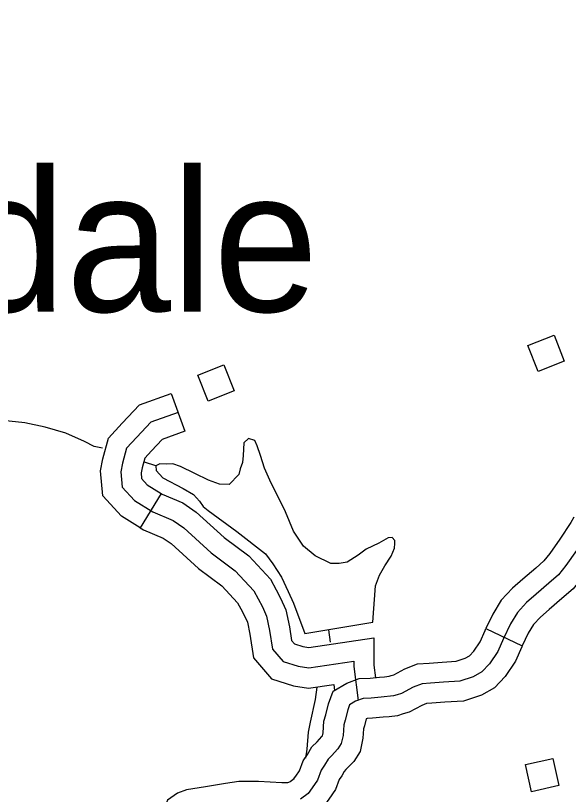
# Model space of a CAD drawing. Extents: x -19 to 366, y -4 to 359.
# Drawn here: x 138.656 to 139.047, y 193.459 to 194.009 of the extents above; entities that cross this region are included whole.
import ezdxf

# ---------------------------------------------------------------- set-up
doc = ezdxf.new("R2010")
doc.units = 0
for name, color, linetype in [('21', 7, 'Continuous'), ('R_Horz Alg Annot', 7, 'Continuous'), ('R_ROW', 7, 'Continuous'), ('R_Temp Easement', 7, 'Continuous'), ('Sheet Fence', 7, 'Continuous')]:
    doc.layers.add(name, color=color, linetype=linetype)

msp = doc.modelspace()

# ---------------------------------------------------------------- linework, layer by layer
at = {"layer": '21'}
for points in [[(139.0252, 193.75767), (139.018, 193.77602), (139.03641, 193.78324), (139.0436, 193.76489)], [(138.80296, 193.76229), (138.81028, 193.74399), (138.79193, 193.73664), (138.7846, 193.75494)], [(139.02053, 193.46047), (139.01618, 193.4797), (139.03547, 193.48406), (139.03981, 193.46483)]]:
    msp.add_lwpolyline(points, close=True, dxfattribs=at)
at = {"layer": 'R_ROW'}
for p, q in [((138.76576, 193.74205), (138.77547, 193.71535)), ((138.75882, 193.67132), (138.74383, 193.64718)), ((138.98829, 193.57585), (139.01397, 193.56371))]:
    msp.add_line(p, q, dxfattribs=at)
for points in [[(138.74383, 193.64718), (138.73059, 193.65541), (138.71747, 193.66973), (138.71587, 193.68738), (138.71757, 193.6959), (138.72142, 193.71052), (138.73112, 193.72098), (138.74349, 193.73395), (138.76576, 193.74205)], [(138.77062, 193.7287), (138.75147, 193.72174), (138.74147, 193.71125), (138.73425, 193.70347), (138.73142, 193.6927), (138.7302, 193.68662), (138.73118, 193.67579), (138.73975, 193.66644), (138.75289, 193.65828), (138.76712, 193.65223), (138.77462, 193.64703), (138.79408, 193.62937), (138.81108, 193.61661), (138.82427, 193.60247), (138.83039, 193.59114), (138.83322, 193.58463), (138.83539, 193.5744), (138.8374, 193.56132), (138.84487, 193.5526), (138.85552, 193.54927), (138.86307, 193.54801), (138.89485, 193.55275), (138.89485, 193.54912), (138.89786, 193.52508)], [(138.77547, 193.71535), (138.75946, 193.70953), (138.75181, 193.70151), (138.74708, 193.69642), (138.74526, 193.6895), (138.74453, 193.68585), (138.7449, 193.68185), (138.7489, 193.67748), (138.75882, 193.67132)], [(138.75882, 193.67132), (138.75946, 193.67092), (138.77402, 193.66473), (138.78348, 193.65817), (138.80314, 193.64033), (138.82061, 193.62722), (138.8359, 193.61083), (138.83995, 193.60332)], [(139.05051, 193.65464), (139.04822, 193.65086), (139.04056, 193.63904), (139.03338, 193.6289), (139.02932, 193.62366), (139.02346, 193.61862), (139.0144, 193.61089), (139.00705, 193.60439), (138.9991, 193.59593), (138.9931, 193.58603), (138.98829, 193.57585)], [(138.74383, 193.64718), (138.74633, 193.64563), (138.76023, 193.63972), (138.76577, 193.63589), (138.78502, 193.6184), (138.80155, 193.606), (138.81263, 193.59412), (138.81496, 193.58982)], [(139.07482, 193.63995), (139.07231, 193.63578), (139.06408, 193.62309), (139.05621, 193.61198), (139.05001, 193.60398), (139.04193, 193.59704), (139.03303, 193.58944), (139.02686, 193.58398), (139.02185, 193.57865), (139.01815, 193.57255), (139.01397, 193.56371)], [(139.05232, 193.63106), (139.0448, 193.62044), (139.03967, 193.61382), (139.03269, 193.60783), (139.02371, 193.60017), (139.01695, 193.59419), (139.01048, 193.58729), (139.00563, 193.57929), (139.00064, 193.56874), (138.99677, 193.55961), (138.9908, 193.55089), (138.98543, 193.54518), (138.9793, 193.54176), (138.96983, 193.53859), (138.95831, 193.53802), (138.9491, 193.53727), (138.94312, 193.53686), (138.93696, 193.53437), (138.92855, 193.52996), (138.92557, 193.52902), (138.92284, 193.52817), (138.91432, 193.52722), (138.90716, 193.52661), (138.90151, 193.52644), (138.8961, 193.52442), (138.89191, 193.52192), (138.89062, 193.51841), (138.88878, 193.51096), (138.88772, 193.5077), (138.88725, 193.50029), (138.88603, 193.49447), (138.88361, 193.4907), (138.87913, 193.48595), (138.87667, 193.48347), (138.87427, 193.47924), (138.87184, 193.4757), (138.86928, 193.46869), (138.86551, 193.46327), (138.86265, 193.45925), (138.85723, 193.45516)], [(138.83995, 193.60332), (138.84318, 193.59735), (138.84682, 193.58898), (138.84936, 193.57696), (138.85082, 193.56749), (138.853, 193.56494), (138.85883, 193.56312), (138.8632, 193.56239), (138.90906, 193.56922), (138.90906, 193.55214)], [(138.81496, 193.58982), (138.8176, 193.58492), (138.81962, 193.58028), (138.82141, 193.57185), (138.82397, 193.55516), (138.83674, 193.54026), (138.85222, 193.53542), (138.86295, 193.53363), (138.88065, 193.53627), (138.88118, 193.53205)], [(138.91667, 193.54177), (138.9199, 193.54213), (138.92131, 193.54258), (138.92308, 193.54313), (138.93098, 193.54727), (138.93988, 193.55088), (138.94804, 193.55144), (138.95739, 193.55219), (138.96717, 193.55268), (138.97354, 193.55481), (138.97659, 193.55651), (138.9797, 193.55982), (138.98424, 193.56646), (138.98767, 193.57455), (138.98829, 193.57585)], [(139.01397, 193.56371), (139.0136, 193.56293), (139.00929, 193.55277), (139.0019, 193.54196), (138.99427, 193.53385), (138.98507, 193.52871), (138.97249, 193.5245), (138.95924, 193.52384), (138.95015, 193.52311), (138.94635, 193.52285), (138.94294, 193.52147), (138.93401, 193.51678), (138.92982, 193.51547), (138.92579, 193.5142), (138.91981, 193.51354)], [(138.90906, 193.55214), (138.90906, 193.55001), (138.9102, 193.54092)], [(138.85274, 193.46957), (138.85235, 193.46928), (138.85389, 193.47144), (138.85657, 193.47529), (138.85911, 193.48226), (138.86222, 193.48679), (138.86527, 193.49215), (138.86893, 193.49583), (138.87237, 193.49948), (138.87267, 193.49995), (138.87314, 193.50221), (138.87366, 193.51038), (138.87511, 193.51487), (138.87702, 193.52258), (138.88032, 193.53154), (138.88992, 193.53728), (138.89874, 193.54057), (138.90635, 193.5408), (138.91294, 193.54136), (138.91667, 193.54177)], [(138.91981, 193.51354), (138.91571, 193.51308), (138.90798, 193.51243), (138.90428, 193.51232), (138.90369, 193.5121), (138.90245, 193.50706), (138.90178, 193.50501), (138.90137, 193.49837), (138.89939, 193.48899), (138.89485, 193.48192), (138.88934, 193.47607), (138.88808, 193.4748), (138.88632, 193.4717), (138.88457, 193.46915), (138.88199, 193.4621), (138.87713, 193.45509), (138.87294, 193.44923), (138.86986, 193.4469)], [(138.85274, 193.46957), (138.84991, 193.46743), (138.84872, 193.46689), (138.84809, 193.46679), (138.84395, 193.46666), (138.82752, 193.46777), (138.81946, 193.46778), (138.81362, 193.4676), (138.80419, 193.4663), (138.79003, 193.464), (138.77662, 193.46184), (138.77014, 193.45946), (138.76318, 193.45453), (138.75934, 193.44511), (138.75827, 193.43924), (138.75821, 193.43511)]]:
    msp.add_lwpolyline(points, dxfattribs=at)
at = {"layer": 'R_Temp Easement'}
for points in [[(138.71714, 193.70334), (138.71132, 193.7047), (138.70463, 193.70815), (138.69127, 193.71393), (138.67682, 193.71816), (138.66239, 193.72125), (138.64686, 193.72299), (138.63455, 193.72424), (138.62132, 193.72452), (138.61132, 193.72373), (138.59835, 193.72098), (138.5893, 193.71983), (138.5789, 193.72055), (138.56468, 193.7227), (138.55263, 193.72888), (138.54512, 193.73516), (138.53873, 193.74203), (138.53178, 193.75648), (138.53112, 193.75812)], [(138.9084, 193.58031), (138.91027, 193.60614), (138.91293, 193.61359), (138.91675, 193.62012), (138.92131, 193.62705), (138.92364, 193.63279), (138.92394, 193.63602), (138.92389, 193.6381), (138.92195, 193.64033), (138.91913, 193.63989), (138.9126, 193.63615), (138.90363, 193.63197), (138.89787, 193.62786), (138.89024, 193.62276), (138.88459, 193.62188), (138.87854, 193.62193), (138.86765, 193.62719), (138.85937, 193.63402), (138.85214, 193.64467), (138.84653, 193.65839), (138.83563, 193.68071), (138.83184, 193.68916), (138.82899, 193.69819), (138.82657, 193.70496), (138.82497, 193.70872), (138.8204, 193.71014), (138.81707, 193.70722), (138.81671, 193.6983), (138.81625, 193.69336), (138.81466, 193.68878), (138.81362, 193.68477), (138.80679, 193.67761), (138.79998, 193.67784), (138.79217, 193.68089), (138.78242, 193.6856), (138.77249, 193.6905), (138.76697, 193.69228), (138.76263, 193.69199), (138.75771, 193.69226), (138.75491, 193.69087), (138.75517, 193.68765), (138.75982, 193.68245), (138.77435, 193.675), (138.78163, 193.67061), (138.78571, 193.66596), (138.78844, 193.66204), (138.79191, 193.65927), (138.81227, 193.64455), (138.83247, 193.62869), (138.83774, 193.6216), (138.84381, 193.61207), (138.84858, 193.60212), (138.85217, 193.59386), (138.86022, 193.57224)], [(138.75491, 193.69087), (138.74691, 193.69358)], [(138.86022, 193.57224), (138.9084, 193.58031)], [(138.877, 193.57505), (138.87822, 193.56633)], [(138.86866, 193.53448), (138.86753, 193.52559), (138.86412, 193.50959), (138.86258, 193.50254), (138.86173, 193.49058), (138.86081, 193.48431)]]:
    msp.add_lwpolyline(points, dxfattribs=at)
at = {"layer": 'Sheet Fence'}
for points in [[(146.77834, 1.69699), (146.57878, 10.31313), (146.37852, 18.92942), (146.17757, 27.54584), (145.97591, 36.16241), (145.77356, 44.77911), (145.57052, 53.39596), (145.36679, 62.01295), (145.16236, 70.63008), (144.95724, 79.24735), (144.75142, 87.86477), (144.54492, 96.48232), (144.33773, 105.10002), (144.12986, 113.71787), (143.92129, 122.33585), (143.71204, 130.95398), (143.5021, 139.57225), (143.29148, 148.19067), (143.08018, 156.80923), (142.8682, 165.42794), (142.65553, 174.04679), (142.44218, 182.66579), (142.22816, 191.28493), (142.01345, 199.90421), (141.79807, 208.52365), (141.58202, 217.14322), (141.36528, 225.76295), (141.14788, 234.38282), (140.9298, 243.00284), (140.71105, 251.623), (140.49162, 260.24332), (140.27153, 268.86377), (140.05077, 277.48438), (139.82934, 286.10514), (139.60724, 294.72604), (139.38447, 303.34709), (139.16105, 311.96829), (138.93695, 320.58964), (138.7122, 329.21114), (138.48678, 337.83278), (138.2607, 346.45458)], [(139.44064, 1.53154), (139.25106, 10.14733), (139.06082, 18.76327), (138.86992, 27.37935), (138.67836, 35.99557), (138.48613, 44.61194), (138.29325, 53.22845), (138.09971, 61.84511), (137.9055, 70.46191), (137.71065, 79.07885), (137.51513, 87.69595), (137.31896, 96.31318), (137.12214, 104.93057), (136.92466, 113.54809), (136.72653, 122.16577), (136.52775, 130.78359), (136.32832, 139.40156), (136.12824, 148.01968), (135.9275, 156.63794), (135.72612, 165.25636), (135.5241, 173.87492), (135.32143, 182.49362), (135.11811, 191.11248), (134.91415, 199.73149), (134.70954, 208.35064), (134.50429, 216.96995), (134.2984, 225.5894), (134.09187, 234.209), (133.8847, 242.82876), (133.6769, 251.44866), (133.46845, 260.06872), (133.25937, 268.68892), (133.04965, 277.30928), (132.8393, 285.92978), (132.62831, 294.55044), (132.41669, 303.17125), (132.20444, 311.79221), (131.99156, 320.41333), (131.77805, 329.0346), (131.56391, 337.65601), (131.34914, 346.27759)], [(0, 189.51617), (7.11214, 189.52059), (14.22427, 189.53386), (21.33637, 189.55597), (28.44845, 189.58693), (35.56048, 189.62672), (42.67245, 189.67537), (49.78436, 189.73285), (56.89619, 189.79918), (64.00793, 189.87436), (71.11958, 189.95838), (78.23111, 190.05124), (85.34253, 190.15294), (92.45381, 190.26349), (99.56495, 190.38288), (106.67593, 190.51112), (113.78675, 190.6482), (120.89739, 190.79412), (128.00785, 190.94888), (135.11811, 191.11248), (142.22816, 191.28493), (149.33799, 191.46621), (156.44759, 191.65634), (163.55694, 191.85531), (170.66605, 192.06312), (177.77489, 192.27977), (184.88345, 192.50526), (191.99173, 192.73959), (199.09971, 192.98276), (206.20739, 193.23477), (213.31474, 193.49561), (220.42177, 193.7653), (227.52845, 194.04382), (234.63479, 194.33118), (241.74076, 194.62738), (248.84635, 194.93241), (255.95157, 195.24628), (263.05638, 195.56898), (270.16079, 195.90052), (277.26478, 196.24089), (284.36834, 196.5901), (291.47147, 196.94814), (298.57414, 197.31501), (305.67635, 197.69072), (312.77809, 198.07525), (319.87934, 198.46862), (326.9801, 198.87082), (334.08035, 199.28185), (341.18009, 199.7017)]]:
    msp.add_spline(points, degree=3, dxfattribs=at)

# ---------------------------------------------------------------- texts
at = {"layer": 'R_Horz Alg Annot'}
msp.add_text('Ferndale', height=0.1, dxfattribs=at).set_placement((138.34207, 193.79994))

doc.saveas('drawing.dxf')
